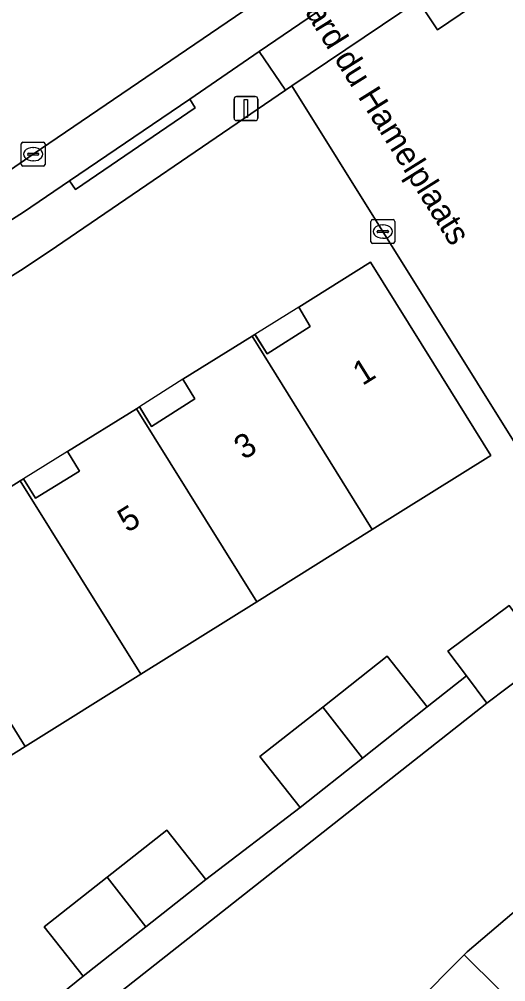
# Model space of a CAD drawing. Extents: x 159664 to 160323, y 385312 to 386115.
# Drawn here: x 160228.07 to 160248.41, y 385679.17 to 385719.4 of the extents above; entities that cross this region are included whole.
import ezdxf

# ---------------------------------------------------------------- set-up
doc = ezdxf.new("R2010")
doc.units = 0
for name, color, linetype in [('IMGEO_Erf', 7, 'Continuous'), ('IMGEO_Kolk', 7, 'Continuous'), ('IMGEO_Lichtmast', 7, 'Continuous'), ('IMGEO_Openbare_ruimte_label', 7, 'Continuous'), ('IMGEO_Pand', 7, 'Continuous'), ('IMGEO_Pand_nummerreeks', 7, 'Continuous'), ('IMGEO_Pand_overbouw', 7, 'Continuous'), ('IMGEO_Parkeervlak_open', 7, 'Continuous'), ('IMGEO_Rijbaan_lokaal_open', 7, 'Continuous'), ('IMGEO_Voetpad_gesloten', 7, 'Continuous'), ('IMGEO_Voetpad_open', 7, 'Continuous')]:
    doc.layers.add(name, color=color, linetype=linetype)

msp = doc.modelspace()

# ---------------------------------------------------------------- linework, layer by layer
at = {"layer": 'IMGEO_Erf'}
for points in [[(160254.898, 385690.405), (160253.446, 385692.943), (160253.619, 385693.044), (160251.255, 385697.508), (160250.277, 385699.271), (160249.155, 385701.115), (160239.467, 385716.612), (160239.203, 385716.432), (160229.319, 385709.686), (160228.116, 385708.9), (160194.996, 385688.17)], [(160225.256, 385698.312), (160228.11, 385700.107), (160228.244, 385700.192), (160228.755, 385699.38), (160230.586, 385700.512), (160230.084, 385701.334), (160232.969, 385703.121), (160233.094, 385703.198), (160233.6, 385702.382), (160235.406, 385703.532), (160234.915, 385704.349), (160237.806, 385706.153), (160237.923, 385706.226), (160238.431, 385705.411), (160240.24, 385706.552), (160239.755, 385707.37), (160242.762, 385709.238), (160245.401, 385704.992), (160247.781, 385701.161), (160242.83, 385698.067), (160237.998, 385695.048), (160233.157, 385692.023), (160228.324, 385689.003), (160223.491, 385685.983)], [(160226.855, 385676.268), (160230.745, 385679.398), (160229.115, 385681.462), (160231.74, 385683.535), (160234.236, 385685.506), (160235.866, 385683.442), (160239.809, 385686.456), (160238.134, 385688.577), (160240.759, 385690.65), (160243.454, 385692.779), (160245.129, 385690.658), (160246.77, 385691.949), (160245.996, 385692.985), (160248.554, 385694.896), (160250.173, 385692.729), (160247.615, 385690.818), (160213.723, 385664.117)], [(160240.294, 385673.867), (160246.675, 385680.3), (160246.795, 385680.421), (160253.895, 385686.456), (160257.769, 385681.887), (160261.002, 385678.073)]]:
    msp.add_lwpolyline(points, dxfattribs=at)
at = {"layer": 'IMGEO_Kolk'}
for p, q in [((160228.15, 385713.331), (160228.15, 385714.183)), ((160228.225, 385714.257), (160229.077, 385714.257)), ((160229.151, 385714.183), (160229.151, 385713.331)), ((160228.409, 385713.751), (160228.409, 385713.763)), ((160228.452, 385713.8), (160228.85, 385713.8)), ((160228.638, 385714.037), (160228.663, 385714.037)), ((160228.893, 385713.763), (160228.893, 385713.751)), ((160228.847, 385713.714), (160228.449, 385713.714)), ((160228.661, 385713.477), (160228.636, 385713.477)), ((160229.077, 385713.257), (160228.225, 385713.257)), ((160242.77, 385710.098), (160242.77, 385710.95)), ((160242.845, 385711.024), (160243.697, 385711.024)), ((160243.771, 385710.95), (160243.771, 385710.098)), ((160243.072, 385710.567), (160243.47, 385710.567)), ((160243.258, 385710.804), (160243.283, 385710.804)), ((160243.029, 385710.518), (160243.029, 385710.53)), ((160243.467, 385710.481), (160243.069, 385710.481)), ((160243.281, 385710.244), (160243.256, 385710.244)), ((160243.513, 385710.53), (160243.513, 385710.518)), ((160243.697, 385710.024), (160242.845, 385710.024))]:
    msp.add_line(p, q, dxfattribs=at)
for points in [[(160228.15, 385713.331), (160228.15, 385714.183)], [(160228.225, 385714.257), (160229.077, 385714.257)], [(160229.151, 385714.183), (160229.151, 385713.331)], [(160229.077, 385713.257), (160228.225, 385713.257)], [(160242.77, 385710.098), (160242.77, 385710.95)], [(160242.845, 385711.024), (160243.697, 385711.024)], [(160243.771, 385710.95), (160243.771, 385710.098)], [(160243.697, 385710.024), (160242.845, 385710.024)]]:
    msp.add_lwpolyline(points, dxfattribs=at)
for centre, radius, start, end in [((160228.227, 385714.181), 0.0765, 91.552, 178.448), ((160228.227, 385714.181), 0.0765, 91.552, 178.448), ((160229.075, 385714.181), 0.0765, 1.552, 88.448), ((160229.075, 385714.181), 0.0765, 1.552, 88.448), ((160228.449, 385713.76), 0.0403, 85.8775, 175.7526), ((160228.854, 385713.762), 0.0386, 1.7309, 96.639), ((160228.446, 385713.75), 0.0366, 178.938, 274.7102), ((160228.85, 385713.757), 0.043, 264.8664, 352.4533), ((160228.227, 385713.333), 0.0765, 181.552, 268.448), ((160228.227, 385713.333), 0.0765, 181.552, 268.448), ((160229.075, 385713.333), 0.0765, 271.552, 358.448), ((160229.075, 385713.333), 0.0765, 271.552, 358.448), ((160242.847, 385710.948), 0.0765, 91.552, 178.448), ((160242.847, 385710.948), 0.0765, 91.552, 178.448), ((160243.695, 385710.948), 0.0765, 1.552, 88.448), ((160243.695, 385710.948), 0.0765, 1.552, 88.448), ((160243.069, 385710.527), 0.0403, 85.8775, 175.7526), ((160243.474, 385710.529), 0.0386, 1.7309, 96.639), ((160243.066, 385710.517), 0.0366, 178.938, 274.7102), ((160243.47, 385710.524), 0.043, 264.8664, 352.4533), ((160242.847, 385710.1), 0.0765, 181.552, 268.448), ((160242.847, 385710.1), 0.0765, 181.552, 268.448), ((160243.695, 385710.1), 0.0765, 271.552, 358.448), ((160243.695, 385710.1), 0.0765, 271.552, 358.448)]:
    msp.add_arc(centre, radius, start, end, dxfattribs=at)
for centre, major_axis, ratio, start_param, end_param in [((160228.637, 385713.757), (-0.387, 0.002), 0.722429, 4.712389, 7.853982), ((160228.662, 385713.757), (-0.39, 0.002), 0.717154, 1.570796, 4.712389), ((160243.257, 385710.524), (-0.387, 0.002), 0.722429, 4.712389, 7.853982), ((160243.282, 385710.524), (-0.39, 0.002), 0.717154, 1.570796, 4.712389)]:
    msp.add_ellipse(centre, major_axis=major_axis, ratio=ratio, start_param=start_param, end_param=end_param, dxfattribs=at)
at = {"layer": 'IMGEO_Lichtmast'}
for p, q in [((160237.05, 385715.263), (160237.05, 385716.063)), ((160237.05, 385716.063), (160237.05, 385715.263)), ((160237.15, 385716.163), (160237.94, 385716.163)), ((160237.94, 385716.163), (160237.15, 385716.163)), ((160238.04, 385716.063), (160238.04, 385715.263)), ((160238.04, 385715.263), (160238.04, 385716.063)), ((160237.94, 385715.163), (160237.15, 385715.163)), ((160237.15, 385715.163), (160237.94, 385715.163))]:
    msp.add_line(p, q, dxfattribs=at)
msp.add_lwpolyline([(160237.47, 385716.038), (160237.62, 385716.038), (160237.62, 385715.288), (160237.47, 385715.288), (160237.47, 385716.038)], dxfattribs=at)
for centre, start, end in [((160237.15, 385716.063), 90, 180), ((160237.15, 385716.063), 90, 180), ((160237.94, 385716.063), 0, 90), ((160237.94, 385716.063), 360, 90), ((160237.15, 385715.263), 180, 270), ((160237.15, 385715.263), 180, 270), ((160237.94, 385715.263), 270, 0), ((160237.94, 385715.263), 270, 0)]:
    msp.add_arc(centre, 0.1, start, end, dxfattribs=at)
at = {"layer": 'IMGEO_Pand'}
for points in [[(160242.83, 385698.067), (160247.781, 385701.161), (160245.401, 385704.992), (160242.762, 385709.238), (160239.755, 385707.37), (160240.24, 385706.552), (160238.431, 385705.411), (160237.923, 385706.226), (160237.806, 385706.153)], [(160237.998, 385695.048), (160242.83, 385698.067), (160237.806, 385706.153), (160234.915, 385704.349), (160235.406, 385703.532), (160233.6, 385702.382), (160233.094, 385703.198), (160232.969, 385703.121)], [(160233.157, 385692.023), (160237.998, 385695.048), (160232.969, 385703.121), (160230.084, 385701.334), (160230.586, 385700.512), (160228.755, 385699.38), (160228.244, 385700.192), (160228.11, 385700.107)], [(160228.11, 385700.107), (160225.256, 385698.312), (160225.747, 385697.48), (160223.953, 385696.338), (160223.446, 385697.153), (160223.304, 385697.065), (160228.324, 385689.003), (160233.157, 385692.023)], [(160223.304, 385697.065), (160220.417, 385695.268), (160220.925, 385694.453), (160219.12, 385693.321), (160218.597, 385694.136), (160218.458, 385694.05), (160223.491, 385685.983), (160228.324, 385689.003)], [(160245.996, 385692.985), (160246.77, 385691.949), (160247.615, 385690.818), (160250.173, 385692.729), (160248.554, 385694.896)], [(160245.129, 385690.658), (160243.454, 385692.779), (160240.759, 385690.65), (160242.421, 385688.519)], [(160242.421, 385688.519), (160240.759, 385690.65), (160238.134, 385688.577), (160239.809, 385686.456)], [(160246.795, 385680.421), (160246.675, 385680.3), (160253.875, 385673.165), (160253.99, 385673.285), (160255.014, 385674.142), (160256.003, 385674.971), (160257.873, 385676.575), (160258.448, 385675.907), (160261.002, 385678.073), (160257.769, 385681.887), (160253.895, 385686.456)], [(160231.74, 385683.535), (160233.361, 385681.464), (160235.866, 385683.442), (160234.236, 385685.506)], [(160233.361, 385681.464), (160231.74, 385683.535), (160229.115, 385681.462), (160230.745, 385679.398)], [(160253.875, 385673.165), (160246.675, 385680.3), (160240.294, 385673.867), (160240.184, 385673.738), (160247.9, 385667.177), (160248.015, 385667.293), (160248.953, 385668.242), (160249.89, 385669.19), (160251.634, 385670.902), (160252.264, 385670.284), (160254.512, 385672.534)]]:
    msp.add_lwpolyline(points, close=True, dxfattribs=at)
at = {"layer": 'IMGEO_Pand_overbouw'}
for points in [[(160240.24, 385706.552), (160239.755, 385707.37), (160237.923, 385706.226), (160237.929, 385706.216), (160238.431, 385705.411)], [(160235.406, 385703.532), (160234.915, 385704.349), (160233.094, 385703.198), (160233.107, 385703.177), (160233.6, 385702.382)], [(160230.586, 385700.512), (160230.084, 385701.334), (160228.244, 385700.192), (160228.755, 385699.38)]]:
    msp.add_lwpolyline(points, close=True, dxfattribs=at)
at = {"layer": 'IMGEO_Parkeervlak_open'}
for points in [[(160246.881, 385726.177), (160228.652, 385713.756), (160226.921, 385712.58), (160225.901, 385711.903), (160215.636, 385705.441), (160196.189, 385693.275)], [(160206.473, 385697.586), (160211.038, 385700.472), (160216.131, 385703.665), (160220.62, 385706.48), (160225.734, 385709.7), (160226.554, 385710.256), (160228.253, 385711.329), (160230.167, 385712.646), (160235.199, 385716.06), (160238.106, 385718.045), (160244.206, 385722.211)]]:
    msp.add_lwpolyline(points, dxfattribs=at)
at = {"layer": 'IMGEO_Rijbaan_lokaal_open'}
for points in [[(160198.166, 385698.474), (160197.635, 385698.593), (160196.802, 385698.878), (160196.072, 385699.041), (160195.689, 385699.041), (160195.247, 385698.807), (160186.067, 385692.882), (160188.694, 385688.612), (160196.189, 385693.275), (160215.636, 385705.441), (160225.901, 385711.903), (160226.921, 385712.58), (160228.652, 385713.756), (160246.881, 385726.177)], [(160252.084, 385710.136), (160252.363, 385710.359), (160255.097, 385712.417), (160250.901, 385717.977), (160253.653, 385720.876), (160252.789, 385721.677), (160252.567, 385721.898), (160251.326, 385723.587), (160248.245, 385721.253), (160246.807, 385720.18), (160246.984, 385719.914), (160245.557, 385718.959), (160244.747, 385720.17), (160239.467, 385716.612), (160249.155, 385701.115), (160250.277, 385699.271), (160251.255, 385697.508), (160253.619, 385693.044), (160257.623, 385695.23), (160255.973, 385698.889), (160255.245, 385700.732)]]:
    msp.add_lwpolyline(points, dxfattribs=at)
at = {"layer": 'IMGEO_Voetpad_gesloten'}
msp.add_lwpolyline([(160246.807, 385720.18), (160246.042, 385721.322), (160245.196, 385720.756), (160244.615, 385720.367), (160244.747, 385720.17), (160245.557, 385718.959), (160246.984, 385719.914)], close=True, dxfattribs=at)
at = {"layer": 'IMGEO_Voetpad_open'}
for points in [[(160239.467, 385716.612), (160244.747, 385720.17), (160244.615, 385720.367), (160245.196, 385720.756), (160244.206, 385722.211), (160238.106, 385718.045), (160239.203, 385716.432)], [(160230.167, 385712.646), (160230.416, 385712.283), (160235.422, 385715.696), (160235.199, 385716.06)]]:
    msp.add_lwpolyline(points, close=True, dxfattribs=at)
for points in [[(160194.996, 385688.17), (160228.116, 385708.9), (160229.319, 385709.686), (160239.203, 385716.432), (160238.106, 385718.045), (160235.199, 385716.06), (160235.422, 385715.696), (160230.416, 385712.283), (160230.167, 385712.646), (160228.253, 385711.329), (160226.554, 385710.256), (160225.734, 385709.7), (160225.971, 385709.301), (160220.861, 385706.115), (160220.62, 385706.48), (160216.131, 385703.665), (160216.378, 385703.286), (160211.25, 385700.105), (160211.038, 385700.472), (160206.473, 385697.586)], [(160202.303, 385672.745), (160208.471, 385662.961), (160209.091, 385661.907), (160209.972, 385661.051), (160213.723, 385664.117), (160247.615, 385690.818), (160246.77, 385691.949), (160245.129, 385690.658), (160242.421, 385688.519), (160239.809, 385686.456), (160235.866, 385683.442), (160233.361, 385681.464), (160230.745, 385679.398), (160226.855, 385676.268), (160224.416, 385674.341), (160221.786, 385672.264), (160217.834, 385669.147), (160215.363, 385667.194), (160212.905, 385665.253), (160211.46, 385664.084), (160209.512, 385664.676), (160203.93, 385673.76)]]:
    msp.add_lwpolyline(points, dxfattribs=at)

# ---------------------------------------------------------------- texts
at = {"layer": 'IMGEO_Openbare_ruimte_label'}
msp.add_text('Alard du Hamelplaats', height=1, rotation=302.0054, dxfattribs=at).set_placement((160239.368, 385720.708))
at = {"layer": 'IMGEO_Pand_nummerreeks'}
for s, p in [('1', (160242.42, 385704.062)), ('3', (160237.456, 385700.958)), ('5', (160232.59, 385697.914))]:
    msp.add_text(s, height=1, rotation=32.0241, dxfattribs=at).set_placement(p)

doc.saveas('drawing.dxf')
